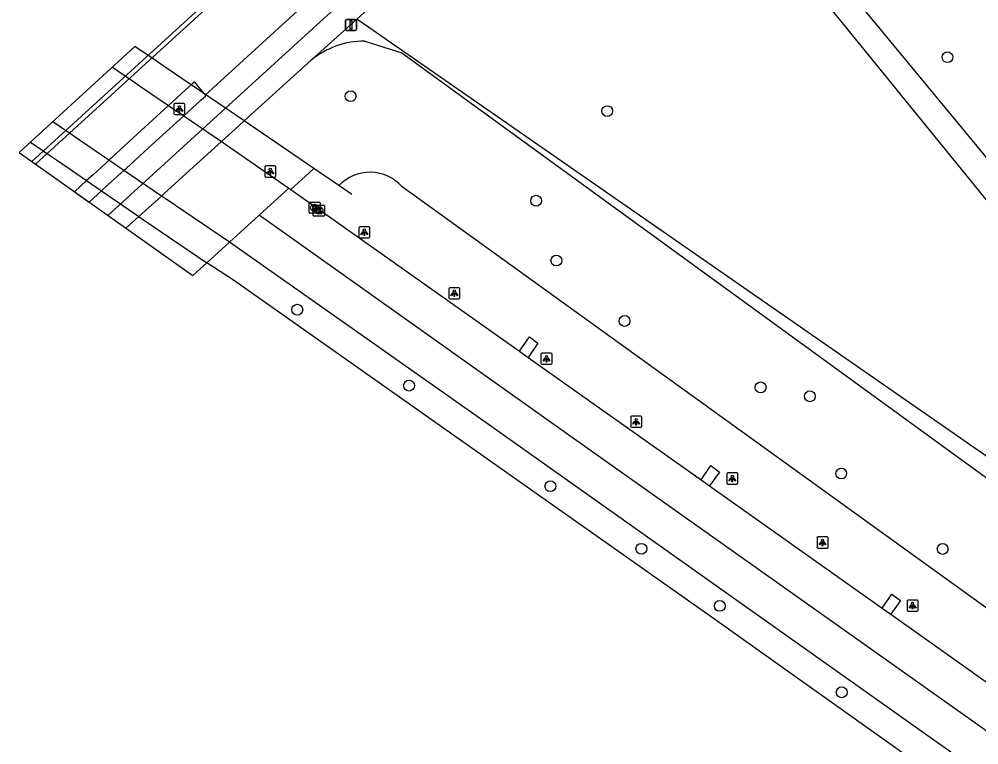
# Model space of a CAD drawing. Extents: x 158352 to 159489, y 383828 to 384597.
# Drawn here: x 158352.1 to 158438.7, y 384175.2 to 384240.7 of the extents above; entities that cross this region are included whole.
import ezdxf

# ---------------------------------------------------------------- set-up
doc = ezdxf.new("R2010")
doc.units = 0
for name, color, linetype in [('IMGEO_Afsluitpaal', 7, 'Continuous'), ('IMGEO_Berm_groen', 7, 'Continuous'), ('IMGEO_Boom', 7, 'Continuous'), ('IMGEO_Dek', 7, 'Continuous'), ('IMGEO_Gemengd_bos', 7, 'Continuous'), ('IMGEO_Groenvoorziening', 7, 'Continuous'), ('IMGEO_Hek', 7, 'Continuous'), ('IMGEO_Kolk', 7, 'Continuous'), ('IMGEO_Lichtpunt', 7, 'Continuous'), ('IMGEO_Loofbos', 7, 'Continuous'), ('IMGEO_Pijler', 7, 'Continuous'), ('IMGEO_Rijbaan_lokaal_gesloten', 7, 'Continuous'), ('IMGEO_Rijbaan_lokaal_halfverhard', 7, 'Continuous'), ('IMGEO_Rijbaan_lokaal_open', 7, 'Continuous'), ('IMGEO_Rijbaan_regionaal_gesloten', 7, 'Continuous'), ('IMGEO_Voetpad_open', 7, 'Continuous')]:
    doc.layers.add(name, color=color, linetype=linetype)

msp = doc.modelspace()

# ---------------------------------------------------------------- linework, layer by layer
at = {"layer": 'IMGEO_Afsluitpaal'}
for p, q in [((158381.559, 384239.776), (158381.559, 384240.576)), ((158381.559, 384240.576), (158381.559, 384239.776)), ((158381.659, 384240.676), (158382.449, 384240.676)), ((158382.449, 384240.676), (158381.659, 384240.676)), ((158382.549, 384240.576), (158382.549, 384239.776)), ((158382.549, 384239.776), (158382.549, 384240.576)), ((158382.449, 384239.676), (158381.659, 384239.676)), ((158381.659, 384239.676), (158382.449, 384239.676))]:
    msp.add_line(p, q, dxfattribs=at)
msp.add_lwpolyline([(158381.979, 384240.551), (158382.129, 384240.551), (158382.129, 384239.801), (158381.979, 384239.801), (158381.979, 384240.551)], dxfattribs=at)
for centre, start, end in [((158381.659, 384240.576), 90, 180), ((158381.659, 384240.576), 90, 180), ((158382.449, 384240.576), 0, 90), ((158382.449, 384240.576), 360, 90), ((158381.659, 384239.776), 180, 270), ((158381.659, 384239.776), 180, 270), ((158382.449, 384239.776), 270, 0), ((158382.449, 384239.776), 270, 0)]:
    msp.add_arc(centre, 0.1, start, end, dxfattribs=at)
at = {"layer": 'IMGEO_Berm_groen'}
for points in [[(158376.642, 384225.324), (158377.972, 384226.548), (158378.713, 384227.23)], [(158380.97, 384225.694), (158378.713, 384227.23)], [(158582.389, 384080.998), (158582.93, 384081.784), (158582.058, 384083.676), (158569.551, 384092.634), (158516.448, 384133.536), (158493.656, 384149.126), (158472.149, 384164), (158386.675, 384225.586)], [(158369.065, 384218.72), (158371.091, 384220.571)]]:
    msp.add_lwpolyline(points, dxfattribs=at)
msp.add_arc((158383.772, 384222.995), 3.891, 41.7569, 136.07405, dxfattribs=at)
at = {"layer": 'IMGEO_Boom'}
for centre in [(158435.893, 384237.264), (158382.032, 384233.747), (158405.183, 384232.402), (158398.772, 384224.316), (158400.597, 384218.923), (158377.218, 384214.49), (158406.752, 384213.473), (158387.3, 384207.646), (158419.029, 384207.488), (158423.474, 384206.683), (158426.305, 384199.717), (158400.054, 384198.572), (158408.266, 384192.929), (158435.46, 384192.914), (158415.343, 384187.776), (158426.349, 384179.982)]:
    msp.add_circle(centre, 0.489, dxfattribs=at)
at = {"layer": 'IMGEO_Dek'}
msp.add_lwpolyline([(158362.57, 384238.217), (158352.119, 384228.656), (158367.799, 384217.562), (158369.065, 384218.72), (158371.091, 384220.571), (158376.441, 384225.462), (158376.642, 384225.324), (158377.972, 384226.548), (158378.713, 384227.23), (158372.81, 384231.247), (158372.42, 384231.513), (158367.636, 384234.769), (158365.115, 384236.485), (158364.376, 384236.988)], close=True, dxfattribs=at)
at = {"layer": 'IMGEO_Gemengd_bos'}
for points in [[(158378.48, 384236.987), (158382.576, 384240.687)], [(158462.023, 384196.603), (158449.195, 384194.473), (158382.576, 384240.687)], [(158383.313, 384238.719), (158386.656, 384237.654), (158444.59, 384195.575), (158469.115, 384176.319), (158500, 384154.097), (158590.955, 384087.078), (158592.322, 384085.844)]]:
    msp.add_lwpolyline(points, dxfattribs=at)
msp.add_arc((158383.3, 384231.147), 7.572, 89.90056, 129.5317, dxfattribs=at)
at = {"layer": 'IMGEO_Groenvoorziening'}
for points in [[(158462.023, 384196.603), (158416.201, 384252.949)], [(158382.576, 384240.687), (158389.929, 384247.372)], [(158372.42, 384231.513), (158378.48, 384236.987)], [(158372.42, 384231.513), (158371.932, 384231.07), (158370.379, 384229.663), (158367.517, 384227.067), (158365.179, 384224.948), (158364.955, 384224.744), (158364.683, 384224.498), (158363.51, 384223.435), (158362.916, 384222.896), (158361.752, 384221.841)], [(158378.713, 384227.23), (158372.42, 384231.513)]]:
    msp.add_lwpolyline(points, dxfattribs=at)
at = {"layer": 'IMGEO_Hek'}
for points in [[(158364.376, 384236.988), (158362.57, 384238.217)], [(158365.115, 384236.485), (158364.376, 384236.988)], [(158367.636, 384234.769), (158365.115, 384236.485)], [(158372.42, 384231.513), (158367.636, 384234.769)], [(158372.81, 384231.247), (158372.42, 384231.513)], [(158378.713, 384227.23), (158372.81, 384231.247)], [(158380.97, 384225.694), (158378.713, 384227.23)], [(158382.152, 384224.889), (158380.97, 384225.694)]]:
    msp.add_lwpolyline(points, dxfattribs=at)
at = {"layer": 'IMGEO_Kolk'}
for p, q in [((158378.286, 384223.263), (158378.286, 384224.115)), ((158378.361, 384224.189), (158379.213, 384224.189)), ((158378.662, 384222.998), (158378.662, 384223.85)), ((158378.737, 384223.924), (158379.589, 384223.924)), ((158378.774, 384223.969), (158378.799, 384223.969)), ((158379.15, 384223.704), (158379.175, 384223.704)), ((158379.287, 384224.115), (158379.287, 384223.263)), ((158379.663, 384223.85), (158379.663, 384222.998)), ((158379.213, 384223.189), (158378.361, 384223.189)), ((158379.589, 384222.924), (158378.737, 384222.924)), ((158378.797, 384223.409), (158378.772, 384223.409)), ((158379.173, 384223.144), (158379.148, 384223.144))]:
    msp.add_line(p, q, dxfattribs=at)
for points in [[(158378.286, 384223.263), (158378.286, 384224.115)], [(158378.361, 384224.189), (158379.213, 384224.189)], [(158378.607, 384223.889), (158378.73, 384223.889), (158378.73, 384223.738), (158378.86, 384223.889), (158379.024, 384223.889), (158378.878, 384223.738), (158379.031, 384223.489), (158378.879, 384223.489), (158378.794, 384223.653), (158378.73, 384223.586), (158378.73, 384223.489), (158378.607, 384223.489), (158378.607, 384223.889)], [(158378.662, 384222.998), (158378.662, 384223.85)], [(158378.737, 384223.924), (158379.589, 384223.924)], [(158379.287, 384224.115), (158379.287, 384223.263)], [(158379.663, 384223.85), (158379.663, 384222.998)], [(158379.213, 384223.189), (158378.361, 384223.189)], [(158379.589, 384222.924), (158378.737, 384222.924)], [(158378.983, 384223.624), (158379.106, 384223.624), (158379.106, 384223.473), (158379.236, 384223.624), (158379.4, 384223.624), (158379.254, 384223.473), (158379.407, 384223.224), (158379.255, 384223.224), (158379.17, 384223.388), (158379.106, 384223.321), (158379.106, 384223.224), (158378.983, 384223.224), (158378.983, 384223.624)]]:
    msp.add_lwpolyline(points, dxfattribs=at)
for centre, start, end in [((158378.363, 384224.113), 91.55205, 178.44795), ((158378.363, 384224.113), 91.55205, 178.44795), ((158378.739, 384223.848), 91.55205, 178.44795), ((158378.739, 384223.848), 91.55205, 178.44795), ((158379.211, 384224.113), 1.55205, 88.44795), ((158379.211, 384224.113), 1.55205, 88.44795), ((158379.587, 384223.848), 1.55205, 88.44795), ((158379.587, 384223.848), 1.55205, 88.44795), ((158378.363, 384223.265), 181.55205, 268.44795), ((158378.363, 384223.265), 181.55205, 268.44795), ((158378.739, 384223), 181.55205, 268.44795), ((158378.739, 384223), 181.55205, 268.44795), ((158379.211, 384223.265), 271.55205, 358.44795), ((158379.211, 384223.265), 271.55205, 358.44795), ((158379.587, 384223), 271.55205, 358.44795), ((158379.587, 384223), 271.55205, 358.44795)]:
    msp.add_arc(centre, 0.0765, start, end, dxfattribs=at)
for centre, major_axis, ratio, start_param, end_param in [((158378.773, 384223.689), (-0.387, 0.002), 0.722429, 4.712389, 7.853982), ((158379.149, 384223.424), (-0.387, 0.002), 0.722429, 4.712389, 7.853982), ((158378.798, 384223.689), (-0.39, 0.002), 0.717154, 1.570796, 4.712389), ((158379.174, 384223.424), (-0.39, 0.002), 0.717154, 1.570796, 4.712389)]:
    msp.add_ellipse(centre, major_axis=major_axis, ratio=ratio, start_param=start_param, end_param=end_param, dxfattribs=at)
at = {"layer": 'IMGEO_Lichtpunt'}
for p, q in [((158366.071, 384232.994), (158366.071, 384232.187)), ((158366.071, 384232.994), (158366.071, 384232.187)), ((158366.973, 384233.089), (158366.165, 384233.089)), ((158366.973, 384233.089), (158366.165, 384233.089)), ((158367.067, 384232.187), (158367.067, 384232.994)), ((158367.067, 384232.187), (158367.067, 384232.994)), ((158366.165, 384232.093), (158366.973, 384232.093)), ((158366.165, 384232.093), (158366.973, 384232.093)), ((158374.284, 384227.357), (158374.284, 384226.55)), ((158374.284, 384227.357), (158374.284, 384226.55)), ((158375.186, 384227.452), (158374.378, 384227.452)), ((158375.186, 384227.452), (158374.378, 384227.452)), ((158375.28, 384226.55), (158375.28, 384227.357)), ((158375.28, 384226.55), (158375.28, 384227.357)), ((158374.378, 384226.456), (158375.186, 384226.456)), ((158374.378, 384226.456), (158375.186, 384226.456)), ((158383.675, 384221.976), (158382.867, 384221.976)), ((158383.675, 384221.976), (158382.867, 384221.976)), ((158382.773, 384221.881), (158382.773, 384221.074)), ((158382.773, 384221.881), (158382.773, 384221.074)), ((158383.769, 384221.074), (158383.769, 384221.881)), ((158383.769, 384221.074), (158383.769, 384221.881)), ((158382.867, 384220.98), (158383.675, 384220.98)), ((158382.867, 384220.98), (158383.675, 384220.98)), ((158390.896, 384216.379), (158390.896, 384215.572)), ((158390.896, 384216.379), (158390.896, 384215.572)), ((158391.798, 384216.474), (158390.99, 384216.474)), ((158391.798, 384216.474), (158390.99, 384216.474)), ((158391.892, 384215.572), (158391.892, 384216.379)), ((158391.892, 384215.572), (158391.892, 384216.379)), ((158390.99, 384215.478), (158391.798, 384215.478)), ((158390.99, 384215.478), (158391.798, 384215.478)), ((158399.208, 384210.473), (158399.208, 384209.666)), ((158399.208, 384210.473), (158399.208, 384209.666)), ((158400.11, 384210.568), (158399.302, 384210.568)), ((158400.11, 384210.568), (158399.302, 384210.568)), ((158400.204, 384209.666), (158400.204, 384210.473)), ((158400.204, 384209.666), (158400.204, 384210.473)), ((158399.302, 384209.572), (158400.11, 384209.572)), ((158399.302, 384209.572), (158400.11, 384209.572)), ((158407.303, 384204.785), (158407.303, 384203.978)), ((158407.303, 384204.785), (158407.303, 384203.978)), ((158408.205, 384204.88), (158407.397, 384204.88)), ((158408.205, 384204.88), (158407.397, 384204.88)), ((158408.299, 384203.978), (158408.299, 384204.785)), ((158408.299, 384203.978), (158408.299, 384204.785)), ((158407.397, 384203.884), (158408.205, 384203.884)), ((158407.397, 384203.884), (158408.205, 384203.884)), ((158415.97, 384199.668), (158415.97, 384198.861)), ((158415.97, 384199.668), (158415.97, 384198.861)), ((158416.872, 384199.763), (158416.064, 384199.763)), ((158416.872, 384199.763), (158416.064, 384199.763)), ((158416.966, 384198.861), (158416.966, 384199.668)), ((158416.966, 384198.861), (158416.966, 384199.668)), ((158416.064, 384198.767), (158416.872, 384198.767)), ((158416.064, 384198.767), (158416.872, 384198.767)), ((158424.119, 384193.897), (158424.119, 384193.09)), ((158424.119, 384193.897), (158424.119, 384193.09)), ((158425.021, 384193.992), (158424.213, 384193.992)), ((158425.021, 384193.992), (158424.213, 384193.992)), ((158425.115, 384193.09), (158425.115, 384193.897)), ((158425.115, 384193.09), (158425.115, 384193.897)), ((158424.213, 384192.996), (158425.021, 384192.996)), ((158424.213, 384192.996), (158425.021, 384192.996)), ((158432.242, 384188.203), (158432.242, 384187.396)), ((158432.242, 384188.203), (158432.242, 384187.396)), ((158433.144, 384188.298), (158432.336, 384188.298)), ((158433.144, 384188.298), (158432.336, 384188.298)), ((158433.238, 384187.396), (158433.238, 384188.203)), ((158433.238, 384187.396), (158433.238, 384188.203)), ((158432.336, 384187.302), (158433.144, 384187.302)), ((158432.336, 384187.302), (158433.144, 384187.302))]:
    msp.add_line(p, q, dxfattribs=at)
for points in [[(158366.445, 384232.658), (158366.484, 384232.63), (158366.296, 384232.368), (158366.258, 384232.395), (158366.445, 384232.658)], [(158366.547, 384232.61), (158366.594, 384232.61), (158366.594, 384232.288), (158366.547, 384232.288), (158366.547, 384232.61)], [(158366.657, 384232.63), (158366.695, 384232.657), (158366.882, 384232.395), (158366.843, 384232.367), (158366.657, 384232.63)], [(158374.658, 384227.021), (158374.697, 384226.993), (158374.509, 384226.731), (158374.471, 384226.758), (158374.658, 384227.021)], [(158374.76, 384226.973), (158374.807, 384226.973), (158374.807, 384226.651), (158374.76, 384226.651), (158374.76, 384226.973)], [(158374.87, 384226.993), (158374.908, 384227.02), (158375.095, 384226.758), (158375.056, 384226.73), (158374.87, 384226.993)], [(158383.147, 384221.545), (158383.186, 384221.517), (158382.998, 384221.255), (158382.96, 384221.282), (158383.147, 384221.545)], [(158383.249, 384221.497), (158383.296, 384221.497), (158383.296, 384221.175), (158383.249, 384221.175), (158383.249, 384221.497)], [(158383.359, 384221.517), (158383.397, 384221.544), (158383.584, 384221.282), (158383.545, 384221.254), (158383.359, 384221.517)], [(158391.27, 384216.043), (158391.309, 384216.015), (158391.121, 384215.753), (158391.083, 384215.78), (158391.27, 384216.043)], [(158391.372, 384215.995), (158391.419, 384215.995), (158391.419, 384215.673), (158391.372, 384215.673), (158391.372, 384215.995)], [(158391.482, 384216.015), (158391.52, 384216.042), (158391.707, 384215.78), (158391.668, 384215.752), (158391.482, 384216.015)], [(158399.582, 384210.137), (158399.621, 384210.109), (158399.433, 384209.847), (158399.395, 384209.874), (158399.582, 384210.137)], [(158399.684, 384210.089), (158399.731, 384210.089), (158399.731, 384209.767), (158399.684, 384209.767), (158399.684, 384210.089)], [(158399.794, 384210.109), (158399.832, 384210.136), (158400.019, 384209.874), (158399.98, 384209.846), (158399.794, 384210.109)], [(158407.677, 384204.449), (158407.716, 384204.421), (158407.528, 384204.159), (158407.49, 384204.186), (158407.677, 384204.449)], [(158407.779, 384204.401), (158407.826, 384204.401), (158407.826, 384204.079), (158407.779, 384204.079), (158407.779, 384204.401)], [(158407.889, 384204.421), (158407.927, 384204.448), (158408.114, 384204.186), (158408.075, 384204.158), (158407.889, 384204.421)], [(158416.344, 384199.332), (158416.383, 384199.304), (158416.195, 384199.042), (158416.157, 384199.069), (158416.344, 384199.332)], [(158416.446, 384199.284), (158416.493, 384199.284), (158416.493, 384198.962), (158416.446, 384198.962), (158416.446, 384199.284)], [(158416.556, 384199.304), (158416.594, 384199.331), (158416.781, 384199.069), (158416.742, 384199.041), (158416.556, 384199.304)], [(158424.493, 384193.561), (158424.532, 384193.533), (158424.344, 384193.271), (158424.306, 384193.298), (158424.493, 384193.561)], [(158424.595, 384193.513), (158424.642, 384193.513), (158424.642, 384193.191), (158424.595, 384193.191), (158424.595, 384193.513)], [(158424.705, 384193.533), (158424.743, 384193.56), (158424.93, 384193.298), (158424.891, 384193.27), (158424.705, 384193.533)], [(158432.616, 384187.867), (158432.655, 384187.839), (158432.467, 384187.577), (158432.429, 384187.604), (158432.616, 384187.867)], [(158432.718, 384187.819), (158432.765, 384187.819), (158432.765, 384187.497), (158432.718, 384187.497), (158432.718, 384187.819)], [(158432.828, 384187.839), (158432.866, 384187.866), (158433.053, 384187.604), (158433.014, 384187.576), (158432.828, 384187.839)]]:
    msp.add_lwpolyline(points, dxfattribs=at)
for centre in [(158366.57, 384232.792), (158374.783, 384227.155), (158383.272, 384221.679), (158391.395, 384216.177), (158399.707, 384210.271), (158407.802, 384204.583), (158416.469, 384199.466), (158424.618, 384193.695), (158432.741, 384188.001)]:
    msp.add_circle(centre, 0.0994, dxfattribs=at)
for centre, start, end in [((158366.165, 384232.994), 90, 180), ((158366.165, 384232.994), 90, 180), ((158366.973, 384232.994), 0, 90), ((158366.973, 384232.994), 0, 90), ((158366.165, 384232.187), 180, 270), ((158366.165, 384232.187), 180, 270), ((158366.973, 384232.187), 270, 0), ((158366.973, 384232.187), 270, 360), ((158374.378, 384227.357), 90, 180), ((158374.378, 384227.357), 90, 180), ((158375.186, 384227.357), 0, 90), ((158375.186, 384227.357), 0, 90), ((158374.378, 384226.55), 180, 270), ((158374.378, 384226.55), 180, 270), ((158375.186, 384226.55), 270, 0), ((158375.186, 384226.55), 270, 360), ((158382.867, 384221.881), 90, 180), ((158382.867, 384221.881), 90, 180), ((158383.675, 384221.881), 0, 90), ((158383.675, 384221.881), 0, 90), ((158382.867, 384221.074), 180, 270), ((158382.867, 384221.074), 180, 270), ((158383.675, 384221.074), 270, 0), ((158383.675, 384221.074), 270, 360), ((158390.99, 384216.379), 90, 180), ((158390.99, 384216.379), 90, 180), ((158391.798, 384216.379), 0, 90), ((158391.798, 384216.379), 0, 90), ((158390.99, 384215.572), 180, 270), ((158390.99, 384215.572), 180, 270), ((158391.798, 384215.572), 270, 0), ((158391.798, 384215.572), 270, 360), ((158399.302, 384210.473), 90, 180), ((158399.302, 384210.473), 90, 180), ((158400.11, 384210.473), 0, 90), ((158400.11, 384210.473), 0, 90), ((158399.302, 384209.666), 180, 270), ((158399.302, 384209.666), 180, 270), ((158400.11, 384209.666), 270, 0), ((158400.11, 384209.666), 270, 360), ((158407.397, 384204.785), 90, 180), ((158407.397, 384204.785), 90, 180), ((158408.205, 384204.785), 0, 90), ((158408.205, 384204.785), 0, 90), ((158407.397, 384203.978), 180, 270), ((158407.397, 384203.978), 180, 270), ((158408.205, 384203.978), 270, 0), ((158408.205, 384203.978), 270, 360), ((158416.064, 384199.668), 90, 180), ((158416.064, 384199.668), 90, 180), ((158416.872, 384199.668), 0, 90), ((158416.872, 384199.668), 0, 90), ((158416.064, 384198.861), 180, 270), ((158416.064, 384198.861), 180, 270), ((158416.872, 384198.861), 270, 0), ((158416.872, 384198.861), 270, 360), ((158424.213, 384193.897), 90, 180), ((158424.213, 384193.897), 90, 180), ((158425.021, 384193.897), 0, 90), ((158425.021, 384193.897), 0, 90), ((158424.213, 384193.09), 180, 270), ((158424.213, 384193.09), 180, 270), ((158425.021, 384193.09), 270, 0), ((158425.021, 384193.09), 270, 360), ((158432.336, 384188.203), 90, 180), ((158432.336, 384188.203), 90, 180), ((158433.144, 384188.203), 0, 90), ((158433.144, 384188.203), 0, 90), ((158432.336, 384187.396), 180, 270), ((158432.336, 384187.396), 180, 270), ((158433.144, 384187.396), 270, 0), ((158433.144, 384187.396), 270, 360)]:
    msp.add_arc(centre, 0.0946, start, end, dxfattribs=at)
at = {"layer": 'IMGEO_Loofbos'}
msp.add_lwpolyline([(158417.867, 384254.264), (158452.894, 384211.887)], dxfattribs=at)
at = {"layer": 'IMGEO_Pijler'}
msp.add_lwpolyline([(158358.426, 384224.194), (158359.543, 384225.211), (158360.128, 384225.743), (158361.304, 384226.814), (158361.564, 384227.05), (158361.796, 384227.261), (158364.126, 384229.381), (158366.976, 384231.975), (158368.515, 384233.376), (158368.965, 384233.786), (158368.912, 384233.853), (158368.828, 384233.958), (158368.384, 384234.514), (158367.95, 384235.055), (158367.793, 384234.912), (158367.636, 384234.769), (158367.133, 384234.308), (158365.604, 384232.907), (158362.767, 384230.308), (158360.447, 384228.184), (158360.213, 384227.969), (158359.959, 384227.736), (158358.784, 384226.66), (158358.204, 384226.129), (158357.109, 384225.126)], close=True, dxfattribs=at)
at = {"layer": 'IMGEO_Rijbaan_lokaal_gesloten'}
msp.add_lwpolyline([(158353.261, 384227.848), (158367.336, 384240.689), (158372.75, 384245.64), (158377.829, 384250.346)], dxfattribs=at)
at = {"layer": 'IMGEO_Rijbaan_lokaal_halfverhard'}
msp.add_lwpolyline([(158353.595, 384227.611), (158367.606, 384240.394), (158373.021, 384245.346), (158378.099, 384250.051)], dxfattribs=at)
at = {"layer": 'IMGEO_Rijbaan_lokaal_open'}
for points in [[(158397.278, 384210.744), (158398.159, 384212.029), (158398.928, 384211.485), (158398.059, 384210.191)], [(158413.662, 384199.146), (158414.527, 384200.425), (158415.307, 384199.852), (158414.424, 384198.607)], [(158430.014, 384187.572), (158430.878, 384188.848), (158431.657, 384188.276), (158430.775, 384187.03)]]:
    msp.add_lwpolyline(points, dxfattribs=at)
at = {"layer": 'IMGEO_Rijbaan_regionaal_gesloten'}
for points in [[(158360.532, 384236.352), (158362.339, 384235.125), (158363.072, 384234.627), (158365.604, 384232.907), (158366.976, 384231.975), (158370.379, 384229.663), (158370.55, 384229.547), (158370.776, 384229.39), (158376.441, 384225.462)], [(158371.091, 384220.571), (158365.374, 384224.459), (158364.955, 384224.744), (158361.564, 384227.05), (158360.213, 384227.969), (158357.66, 384229.706), (158356.945, 384230.192), (158355.14, 384231.42)], [(158353.148, 384229.598), (158354.946, 384228.364), (158355.652, 384227.88), (158358.204, 384226.129), (158359.543, 384225.211), (158362.916, 384222.896), (158363.127, 384222.752), (158363.343, 384222.605), (158369.065, 384218.72)], [(158373.766, 384223.017), (158376.441, 384225.462), (158376.642, 384225.324)], [(158376.642, 384225.324), (158397.278, 384210.744)], [(158371.091, 384220.571), (158373.766, 384223.017)], [(158578.22, 384074.375), (158567.768, 384082.215), (158548.703, 384096.516), (158520.429, 384117.723), (158494.354, 384136.983), (158458.793, 384162.767), (158428.216, 384184.411), (158400.786, 384203.828), (158373.766, 384223.017)], [(158575.283, 384072.224), (158538.297, 384100.066), (158516.367, 384116.407), (158496.38, 384131.21), (158476.629, 384145.611), (158437.849, 384173.424), (158394.274, 384204.277), (158371.091, 384220.571)], [(158367.799, 384217.562), (158369.065, 384218.72)], [(158573.109, 384070.633), (158555.254, 384084.167), (158515.11, 384114.182), (158494.5, 384129.4), (158475.33, 384143.387), (158455.358, 384157.797), (158414.772, 384186.646), (158371.457, 384217.166), (158369.065, 384218.72)], [(158397.278, 384210.744), (158398.059, 384210.191)], [(158398.059, 384210.191), (158413.662, 384199.146)], [(158413.662, 384199.146), (158414.424, 384198.607)], [(158414.424, 384198.607), (158430.014, 384187.572)], [(158430.014, 384187.572), (158430.775, 384187.03)], [(158430.775, 384187.03), (158446.374, 384175.98)]]:
    msp.add_lwpolyline(points, dxfattribs=at)
at = {"layer": 'IMGEO_Voetpad_open'}
for points in [[(158385.232, 384248.715), (158377.907, 384242.061), (158368.912, 384233.853)], [(158360.127, 384222.99), (158372.066, 384233.859), (158379.279, 384240.46), (158386.776, 384247.262)]]:
    msp.add_lwpolyline(points, dxfattribs=at)

doc.saveas('drawing.dxf')
